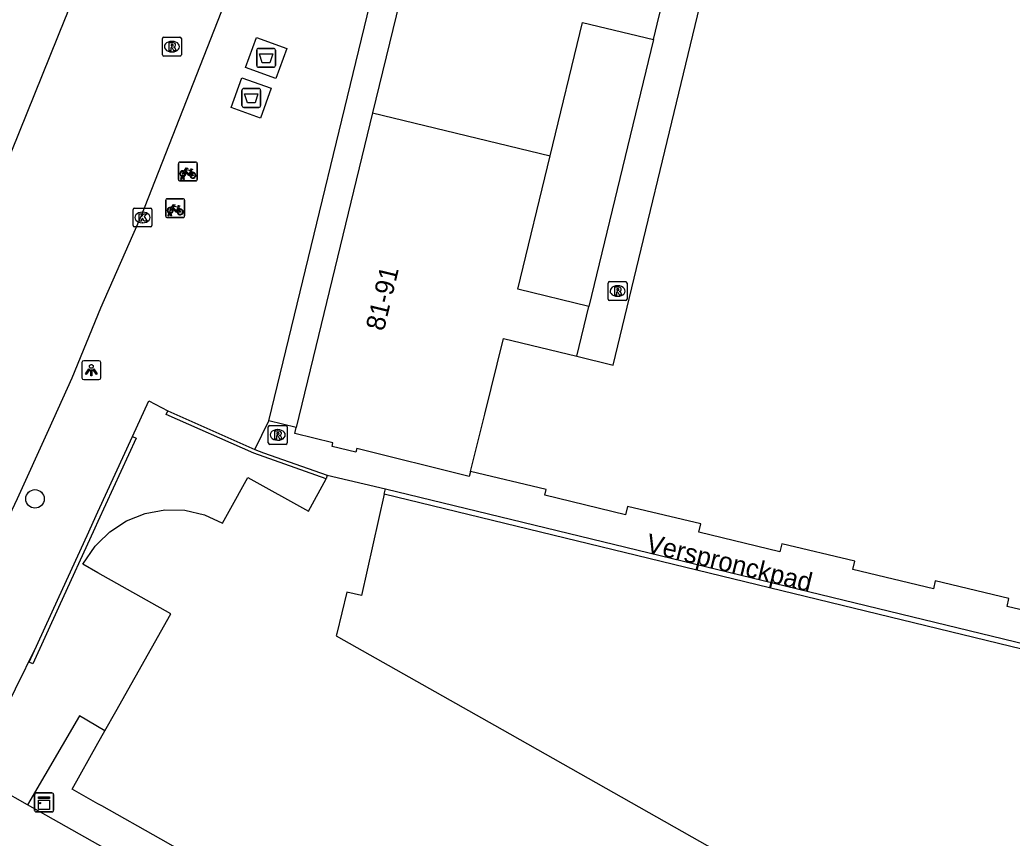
# Model space of a CAD drawing. Extents: x 162812 to 163818, y 381639 to 382470.
# Drawn here: x 162995.9 to 163048.5, y 382206.4 to 382249.8 of the extents above; entities that cross this region are included whole.
import ezdxf

# ---------------------------------------------------------------- set-up
doc = ezdxf.new("R2010")
doc.units = 0
for name, color, linetype in [('IMGEO_Afval_apart_plaats', 7, 'Continuous'), ('IMGEO_Boom', 7, 'Continuous'), ('IMGEO_Fietsenrek', 7, 'Continuous'), ('IMGEO_Kast', 7, 'Continuous'), ('IMGEO_Kolk', 7, 'Continuous'), ('IMGEO_Lichtpunt', 7, 'Continuous'), ('IMGEO_Muur', 7, 'Continuous'), ('IMGEO_Openbare_ruimte_label', 7, 'Continuous'), ('IMGEO_Pand', 7, 'Continuous'), ('IMGEO_Pand_nummerreeks', 7, 'Continuous'), ('IMGEO_Rijbaan_lokaal_gesloten', 7, 'Continuous'), ('IMGEO_Rioolput', 7, 'Continuous'), ('IMGEO_Voetpad_gesloten', 7, 'Continuous'), ('IMGEO_Voetpad_open', 7, 'Continuous')]:
    doc.layers.add(name, color=color, linetype=linetype)

msp = doc.modelspace()

# ---------------------------------------------------------------- linework, layer by layer
at = {"layer": 'IMGEO_Afval_apart_plaats'}
for p, q in [((163008.525, 382248.263), (163009.315, 382248.263)), ((163009.315, 382248.263), (163008.525, 382248.263)), ((163008.425, 382247.363), (163008.425, 382248.163)), ((163008.425, 382248.163), (163008.425, 382247.363)), ((163009.415, 382248.163), (163009.415, 382247.363)), ((163009.415, 382247.363), (163009.415, 382248.163)), ((163009.315, 382247.263), (163008.525, 382247.263)), ((163008.525, 382247.263), (163009.315, 382247.263)), ((163007.74, 382246.138), (163008.53, 382246.138)), ((163008.53, 382246.138), (163007.74, 382246.138)), ((163007.64, 382245.238), (163007.64, 382246.038)), ((163007.64, 382246.038), (163007.64, 382245.238)), ((163008.63, 382246.038), (163008.63, 382245.238)), ((163008.63, 382245.238), (163008.63, 382246.038)), ((163008.53, 382245.138), (163007.74, 382245.138)), ((163007.74, 382245.138), (163008.53, 382245.138))]:
    msp.add_line(p, q, dxfattribs=at)
for points in [[(163008.568, 382247.977), (163009.272, 382247.977), (163009.123, 382247.507), (163008.717, 382247.507), (163008.568, 382247.977)], [(163007.783, 382245.852), (163008.487, 382245.852), (163008.338, 382245.382), (163007.932, 382245.382), (163007.783, 382245.852)]]:
    msp.add_lwpolyline(points, dxfattribs=at)
for centre, start, end in [((163008.525, 382248.163), 90, 180), ((163008.525, 382248.163), 90, 180), ((163009.315, 382248.163), 0, 90), ((163009.315, 382248.163), 360, 90), ((163008.525, 382247.363), 180, 270), ((163008.525, 382247.363), 180, 270), ((163009.315, 382247.363), 270, 0), ((163009.315, 382247.363), 270, 0), ((163007.74, 382246.038), 90, 180), ((163007.74, 382246.038), 90, 180), ((163008.53, 382246.038), 0, 90), ((163008.53, 382246.038), 360, 90), ((163007.74, 382245.238), 180, 270), ((163007.74, 382245.238), 180, 270), ((163008.53, 382245.238), 270, 0), ((163008.53, 382245.238), 270, 0)]:
    msp.add_arc(centre, 0.1, start, end, dxfattribs=at)
at = {"layer": 'IMGEO_Boom'}
msp.add_circle((162996.658, 382224.373), 0.489, dxfattribs=at)
at = {"layer": 'IMGEO_Fietsenrek'}
for p, q in [((163004.266, 382241.308), (163004.266, 382242.149)), ((163004.266, 382242.149), (163004.266, 382241.308)), ((163004.341, 382242.233), (163005.182, 382242.233)), ((163005.182, 382242.233), (163004.341, 382242.233)), ((163005.266, 382242.158), (163005.266, 382241.317)), ((163005.266, 382241.317), (163005.266, 382242.158)), ((163004.393, 382241.317), (163004.432, 382241.477)), ((163004.462, 382241.465), (163004.427, 382241.317)), ((163004.504, 382241.489), (163004.503, 382241.493)), ((163004.545, 382241.317), (163004.511, 382241.459)), ((163004.535, 382241.5), (163004.536, 382241.493)), ((163004.543, 382241.463), (163004.578, 382241.317)), ((163004.953, 382241.782), (163004.989, 382241.687)), ((163005.191, 382241.233), (163004.35, 382241.233)), ((163004.35, 382241.233), (163005.191, 382241.233)), ((163004.427, 382241.317), (163004.393, 382241.317)), ((163004.578, 382241.317), (163004.545, 382241.317)), ((163003.595, 382239.368), (163003.595, 382240.209)), ((163003.595, 382240.209), (163003.595, 382239.368)), ((163003.67, 382240.293), (163004.511, 382240.293)), ((163004.511, 382240.293), (163003.67, 382240.293)), ((163004.282, 382239.842), (163004.318, 382239.747)), ((163004.595, 382240.218), (163004.595, 382239.377)), ((163004.595, 382239.377), (163004.595, 382240.218)), ((163004.52, 382239.293), (163003.679, 382239.293)), ((163003.679, 382239.293), (163004.52, 382239.293)), ((163003.722, 382239.377), (163003.761, 382239.537)), ((163003.756, 382239.377), (163003.722, 382239.377)), ((163003.791, 382239.525), (163003.756, 382239.377)), ((163003.833, 382239.549), (163003.832, 382239.553)), ((163003.874, 382239.377), (163003.84, 382239.519)), ((163003.864, 382239.56), (163003.865, 382239.553)), ((163003.872, 382239.523), (163003.907, 382239.377)), ((163003.907, 382239.377), (163003.874, 382239.377))]:
    msp.add_line(p, q, dxfattribs=at)
for points in [[(163004.579, 382241.759), (163004.674, 382241.923), (163004.76, 382241.909), (163004.762, 382241.9), (163004.706, 382241.889), (163004.679, 382241.844), (163004.935, 382241.803)], [(163004.6, 382241.707), (163004.548, 382241.617), (163004.508, 382241.592), (163004.509, 382241.639), (163004.564, 382241.733)], [(163004.875, 382241.515), (163004.825, 382241.515), (163004.634, 382241.766), (163004.615, 382241.734)], [(163004.922, 382241.778), (163004.665, 382241.819), (163004.648, 382241.79), (163004.815, 382241.57), (163004.922, 382241.778)], [(163004.97, 382241.68), (163004.94, 382241.757), (163004.831, 382241.539), (163004.874, 382241.539)], [(163004.904, 382241.539), (163005.024, 382241.538), (163004.98, 382241.652)], [(163005, 382241.659), (163005.055, 382241.514), (163004.905, 382241.514)], [(163004.935, 382241.803), (163004.96, 382241.852), (163004.954, 382241.856), (163004.931, 382241.86), (163004.919, 382241.867), (163004.918, 382241.87), (163004.92, 382241.875), (163005.015, 382241.86), (163005.017, 382241.85), (163005.007, 382241.837), (163004.995, 382241.831), (163004.981, 382241.837), (163004.953, 382241.782)], [(163003.908, 382239.819), (163004.003, 382239.983), (163004.089, 382239.969), (163004.091, 382239.96), (163004.035, 382239.949), (163004.008, 382239.904), (163004.264, 382239.863)], [(163004.204, 382239.575), (163004.154, 382239.575), (163003.963, 382239.826), (163003.944, 382239.794)], [(163004.251, 382239.838), (163003.994, 382239.879), (163003.977, 382239.85), (163004.144, 382239.63), (163004.251, 382239.838)], [(163004.299, 382239.74), (163004.269, 382239.817), (163004.16, 382239.599), (163004.203, 382239.599)], [(163004.264, 382239.863), (163004.289, 382239.912), (163004.283, 382239.916), (163004.26, 382239.92), (163004.248, 382239.927), (163004.247, 382239.93), (163004.249, 382239.935), (163004.344, 382239.92), (163004.346, 382239.91), (163004.336, 382239.897), (163004.324, 382239.891), (163004.31, 382239.897), (163004.282, 382239.842)], [(163003.929, 382239.767), (163003.877, 382239.677), (163003.837, 382239.652), (163003.838, 382239.699), (163003.893, 382239.793)], [(163004.233, 382239.599), (163004.353, 382239.598), (163004.309, 382239.712)], [(163004.329, 382239.719), (163004.384, 382239.574), (163004.234, 382239.574)]]:
    msp.add_lwpolyline(points, dxfattribs=at)
for centre, radius, start, end in [((163004.344, 382242.155), 0.0779, 92.4484, 184.2845), ((163004.344, 382242.155), 0.0779, 92.4484, 184.2845), ((163005.188, 382242.155), 0.0779, 2.4484, 94.2845), ((163005.188, 382242.155), 0.0779, 2.4484, 94.2845), ((163004.506, 382241.618), 0.159, 62.6766, 242.1369), ((163004.506, 382241.618), 0.129, 63.3192, 238.903), ((163004.486, 382241.489), 0.0499, 12.8025, 158.6934), ((163004.506, 382241.618), 0.159, 253.9967, 271.7867), ((163004.486, 382241.489), 0.0174, 12.8025, 163.4502), ((163004.506, 382241.618), 0.129, 253.415, 269.0204), ((163004.506, 382241.618), 0.129, 283.6043, 43.4302), ((163004.506, 382241.618), 0.159, 283.5766, 46.6042), ((163005.033, 382241.534), 0.159, 113.3408, 178.3217), ((163005.033, 382241.534), 0.159, 187.0065, 105.7708), ((163005.033, 382241.534), 0.129, 113.923, 177.9556), ((163005.033, 382241.534), 0.129, 188.6715, 104.5883), ((163004.344, 382241.311), 0.0779, 182.4484, 274.2845), ((163004.344, 382241.311), 0.0779, 182.4484, 274.2845), ((163005.188, 382241.311), 0.0779, 272.4484, 4.2845), ((163005.188, 382241.311), 0.0779, 272.4484, 4.2845), ((163003.673, 382240.215), 0.0779, 92.4484, 184.2845), ((163003.673, 382240.215), 0.0779, 92.4484, 184.2845), ((163003.835, 382239.678), 0.159, 62.6766, 242.1369), ((163003.835, 382239.678), 0.129, 63.3192, 238.903), ((163004.517, 382240.215), 0.0779, 2.4484, 94.2845), ((163004.517, 382240.215), 0.0779, 2.4484, 94.2845), ((163003.673, 382239.371), 0.0779, 182.4484, 274.2845), ((163003.673, 382239.371), 0.0779, 182.4484, 274.2845), ((163003.815, 382239.549), 0.0499, 12.8025, 158.6934), ((163003.835, 382239.678), 0.159, 253.9967, 271.7867), ((163003.815, 382239.549), 0.0174, 12.8025, 163.4502), ((163003.835, 382239.678), 0.129, 253.415, 269.0204), ((163003.835, 382239.678), 0.129, 283.6043, 43.4302), ((163003.835, 382239.678), 0.159, 283.5766, 46.6042), ((163004.362, 382239.594), 0.159, 113.3408, 178.3217), ((163004.362, 382239.594), 0.159, 187.0065, 105.7708), ((163004.362, 382239.594), 0.129, 113.923, 177.9556), ((163004.362, 382239.594), 0.129, 188.6715, 104.5883), ((163004.517, 382239.371), 0.0779, 272.4484, 4.2845), ((163004.517, 382239.371), 0.0779, 272.4484, 4.2845)]:
    msp.add_arc(centre, radius, start, end, dxfattribs=at)
at = {"layer": 'IMGEO_Kast'}
for p, q in [((162996.716, 382208.772), (162997.557, 382208.772)), ((162997.557, 382208.772), (162996.716, 382208.772)), ((162996.641, 382207.847), (162996.641, 382208.688)), ((162996.641, 382208.688), (162996.641, 382207.847)), ((162997.641, 382208.697), (162997.641, 382207.856)), ((162997.641, 382207.856), (162997.641, 382208.697)), ((162997.566, 382207.772), (162996.725, 382207.772)), ((162996.725, 382207.772), (162997.566, 382207.772))]:
    msp.add_line(p, q, dxfattribs=at)
for points in [[(162996.836, 382208.562), (162997.436, 382208.562), (162997.436, 382208.477), (162996.836, 382208.477), (162996.836, 382208.562)], [(162996.836, 382208.387), (162997.436, 382208.387), (162997.436, 382207.898), (162996.836, 382207.898), (162996.836, 382208.387)]]:
    msp.add_lwpolyline(points, dxfattribs=at)
msp.add_circle((162996.92, 382208.236), 0.0377, dxfattribs=at)
for centre, start, end in [((162996.719, 382208.694), 92.4484, 184.2845), ((162996.719, 382208.694), 92.4484, 184.2845), ((162997.563, 382208.694), 2.4484, 94.2845), ((162997.563, 382208.694), 2.4484, 94.2845), ((162996.719, 382207.85), 182.4484, 274.2845), ((162996.719, 382207.85), 182.4484, 274.2845), ((162997.563, 382207.85), 272.4484, 4.2845), ((162997.563, 382207.85), 272.4484, 4.2845)]:
    msp.add_arc(centre, 0.0779, start, end, dxfattribs=at)
at = {"layer": 'IMGEO_Kolk'}
for p, q in [((163001.863, 382238.872), (163001.863, 382239.724)), ((163001.938, 382239.798), (163002.79, 382239.798)), ((163002.351, 382239.578), (163002.376, 382239.578)), ((163002.864, 382239.724), (163002.864, 382238.872)), ((163002.79, 382238.798), (163001.938, 382238.798)), ((163002.374, 382239.018), (163002.349, 382239.018))]:
    msp.add_line(p, q, dxfattribs=at)
for points in [[(163001.863, 382238.872), (163001.863, 382239.724)], [(163001.938, 382239.798), (163002.79, 382239.798)], [(163002.184, 382239.498), (163002.307, 382239.498), (163002.307, 382239.347), (163002.437, 382239.498), (163002.601, 382239.498), (163002.455, 382239.347), (163002.608, 382239.098), (163002.456, 382239.098), (163002.371, 382239.262), (163002.307, 382239.195), (163002.307, 382239.098), (163002.184, 382239.098), (163002.184, 382239.498)], [(163002.864, 382239.724), (163002.864, 382238.872)], [(163002.79, 382238.798), (163001.938, 382238.798)]]:
    msp.add_lwpolyline(points, dxfattribs=at)
for centre, start, end in [((163001.94, 382239.722), 91.552, 178.448), ((163001.94, 382239.722), 91.552, 178.448), ((163002.788, 382239.722), 1.552, 88.448), ((163002.788, 382239.722), 1.552, 88.448), ((163001.94, 382238.874), 181.552, 268.448), ((163001.94, 382238.874), 181.552, 268.448), ((163002.788, 382238.874), 271.552, 358.448), ((163002.788, 382238.874), 271.552, 358.448)]:
    msp.add_arc(centre, 0.0765, start, end, dxfattribs=at)
for centre, major_axis, ratio, start_param, end_param in [((163002.35, 382239.298), (-0.387, 0.002), 0.722429, 4.712389, 7.853982), ((163002.375, 382239.298), (-0.39, 0.002), 0.717154, 1.570796, 4.712389)]:
    msp.add_ellipse(centre, major_axis=major_axis, ratio=ratio, start_param=start_param, end_param=end_param, dxfattribs=at)
at = {"layer": 'IMGEO_Lichtpunt'}
for p, q in [((162999.149, 382231.602), (162999.149, 382230.795)), ((162999.149, 382231.602), (162999.149, 382230.795)), ((163000.051, 382231.697), (162999.243, 382231.697)), ((163000.051, 382231.697), (162999.243, 382231.697)), ((163000.145, 382230.795), (163000.145, 382231.602)), ((163000.145, 382230.795), (163000.145, 382231.602)), ((162999.243, 382230.701), (163000.051, 382230.701)), ((162999.243, 382230.701), (163000.051, 382230.701))]:
    msp.add_line(p, q, dxfattribs=at)
for points in [[(162999.523, 382231.266), (162999.562, 382231.238), (162999.374, 382230.976), (162999.336, 382231.003), (162999.523, 382231.266)], [(162999.625, 382231.218), (162999.672, 382231.218), (162999.672, 382230.896), (162999.625, 382230.896), (162999.625, 382231.218)], [(162999.735, 382231.238), (162999.773, 382231.265), (162999.96, 382231.003), (162999.921, 382230.975), (162999.735, 382231.238)]]:
    msp.add_lwpolyline(points, dxfattribs=at)
msp.add_circle((162999.648, 382231.4), 0.0994, dxfattribs=at)
for centre, start, end in [((162999.243, 382231.602), 90, 180), ((162999.243, 382231.602), 90, 180), ((163000.051, 382231.602), 0, 90), ((163000.051, 382231.602), 0, 90), ((162999.243, 382230.795), 180, 270), ((162999.243, 382230.795), 180, 270), ((163000.051, 382230.795), 270, 0), ((163000.051, 382230.795), 270, 360)]:
    msp.add_arc(centre, 0.0946, start, end, dxfattribs=at)
at = {"layer": 'IMGEO_Muur'}
for points in [[(163012.107, 382225.439), (163008.266, 382226.788), (163003.615, 382228.841), (163003.703, 382229.036)], [(163003.703, 382229.036), (163008.315, 382226.983)], [(163001.833, 382227.685), (163002.022, 382227.591), (163000, 382223.179), (162999.838, 382222.824), (162997.907, 382218.609), (162996.538, 382215.621), (162996.347, 382215.708), (162996.733, 382216.551)], [(162996.733, 382216.551), (162997.944, 382219.19), (162999.427, 382222.432), (163000, 382223.684), (163001.833, 382227.685)], [(163008.315, 382226.983), (163008.785, 382226.818), (163012.157, 382225.636)], [(163056.662, 382216.932), (163052.587, 382217.933), (163052.52, 382217.651), (163048.239, 382218.67), (163048.339, 382219.088), (163044.431, 382220.026), (163044.33, 382219.608), (163040.056, 382220.633), (163040.159, 382221.061), (163036.289, 382221.995), (163036.186, 382221.567), (163031.886, 382222.604), (163031.992, 382223.042), (163028.102, 382223.962), (163027.999, 382223.534), (163023.706, 382224.564), (163023.781, 382224.875), (163019.765, 382225.817)], [(163057.351, 382208.743), (163058.618, 382214.07), (163015.188, 382224.615)], [(163015.252, 382224.899), (163058.981, 382214.302)]]:
    msp.add_lwpolyline(points, dxfattribs=at)
at = {"layer": 'IMGEO_Pand'}
for points in [[(163018.631, 382261.568), (163015.821, 382250), (163014.571, 382244.856)], [(163029.469, 382248.732), (163029.785, 382250), (163030.133, 382251.394)], [(163023.993, 382242.567), (163025.707, 382249.642), (163029.469, 382248.732)], [(163014.571, 382244.856), (163011.559, 382232.454), (163010.515, 382228.151)], [(163014.571, 382244.856), (163023.993, 382242.567)], [(163026.04, 382234.583), (163022.278, 382235.492), (163023.993, 382242.567)], [(163025.401, 382231.939), (163026.04, 382234.583)], [(163019.765, 382225.817), (163020.523, 382228.872), (163021.517, 382232.877), (163025.401, 382231.939)], [(163019.765, 382225.817), (163019.701, 382225.559), (163013.737, 382227.039), (163013.689, 382226.844), (163012.421, 382227.156), (163012.469, 382227.35), (163010.438, 382227.834), (163010.515, 382228.151)], [(163012.157, 382225.636), (163012.107, 382225.439)], [(163012.157, 382225.636), (163015.252, 382224.899)], [(163000.373, 382212.073), (163000.947, 382213.092), (163003.862, 382218.271), (163000, 382220.445), (162999.19, 382220.901), (162999.86, 382221.865), (163000, 382222.002), (163000.628, 382222.615), (163001.509, 382223.209), (163002.497, 382223.6), (163003.545, 382223.783), (163004.611, 382223.774), (163005.645, 382223.525), (163006.605, 382223.092), (163006.954, 382223.718), (163007.95, 382225.508), (163011.17, 382223.72), (163012.107, 382225.439)], [(163015.188, 382224.615), (163013.977, 382219.244), (163013.197, 382219.419), (163012.669, 382217.234), (163012.641, 382217.113), (163021.442, 382212.139), (163044.675, 382199.008), (163053.721, 382193.896), (163055.527, 382201.222), (163056.299, 382204.355), (163056.387, 382204.712)], [(163015.188, 382224.615), (163015.252, 382224.899)], [(163061.725, 382191.879), (163058.74, 382192.551), (163057.721, 382188.164), (163055.179, 382177.222), (163051.129, 382179.389), (163048.007, 382181.149), (163044.333, 382183.219), (163041.214, 382184.976), (163037.532, 382187.051), (163034.384, 382188.824), (163030.708, 382190.896), (163027.585, 382192.655), (163023.766, 382194.807), (163020.65, 382196.563), (163016.933, 382198.657), (163013.816, 382200.413), (163010.115, 382202.499), (163007.022, 382204.242), (163003.328, 382206.323), (163000.2, 382208.085), (163000, 382208.198), (162998.627, 382208.972), (163000, 382211.41), (163000.373, 382212.073)]]:
    msp.add_lwpolyline(points, dxfattribs=at)
at = {"layer": 'IMGEO_Rijbaan_lokaal_gesloten'}
for points in [[(162990.422, 382213.203), (162991.749, 382215.973), (162993.593, 382219.891), (162995.729, 382224.386), (162997.393, 382228.044), (162998.633, 382230.787), (163000.153, 382234.499), (163002.311, 382239.408), (163006.537, 382250.177), (163011.525, 382263.973)], [(163000.482, 382255.692), (163000, 382254.408), (162998.307, 382250), (162998.256, 382249.869), (162995.008, 382241.807)]]:
    msp.add_lwpolyline(points, dxfattribs=at)
at = {"layer": 'IMGEO_Rioolput'}
for p, q in [((163003.425, 382247.932), (163003.425, 382248.784)), ((163003.5, 382248.858), (163004.352, 382248.858)), ((163004.426, 382248.784), (163004.426, 382247.932)), ((163003.913, 382248.638), (163003.938, 382248.638)), ((163004.352, 382247.858), (163003.5, 382247.858)), ((163003.936, 382248.078), (163003.911, 382248.078)), ((163027.074, 382234.969), (163027.074, 382235.821)), ((163027.149, 382235.895), (163028.001, 382235.895)), ((163027.562, 382235.675), (163027.587, 382235.675)), ((163028.075, 382235.821), (163028.075, 382234.969)), ((163027.585, 382235.115), (163027.56, 382235.115)), ((163028.001, 382234.895), (163027.149, 382234.895)), ((163009.112, 382228.264), (163009.964, 382228.264)), ((163009.037, 382227.338), (163009.037, 382228.19)), ((163009.525, 382228.044), (163009.55, 382228.044)), ((163010.038, 382228.19), (163010.038, 382227.338)), ((163009.964, 382227.264), (163009.112, 382227.264)), ((163009.548, 382227.484), (163009.523, 382227.484))]:
    msp.add_line(p, q, dxfattribs=at)
for points in [[(163003.425, 382247.932), (163003.425, 382248.784)], [(163003.5, 382248.858), (163004.352, 382248.858)], [(163004.426, 382248.784), (163004.426, 382247.932)], [(163004.014, 382248.556), (163003.762, 382248.558), (163003.762, 382248.158)], [(163003.762, 382248.158), (163003.886, 382248.158), (163003.886, 382248.32), (163003.897, 382248.32)], [(163003.94, 382248.477), (163003.886, 382248.477), (163003.886, 382248.396)], [(163003.886, 382248.396), (163003.938, 382248.396)], [(163003.944, 382248.291), (163004.015, 382248.158), (163004.155, 382248.158), (163004.09, 382248.284)], [(163004.352, 382247.858), (163003.5, 382247.858)], [(163027.074, 382234.969), (163027.074, 382235.821)], [(163027.149, 382235.895), (163028.001, 382235.895)], [(163027.663, 382235.593), (163027.411, 382235.595), (163027.411, 382235.195)], [(163028.075, 382235.821), (163028.075, 382234.969)], [(163027.411, 382235.195), (163027.535, 382235.195), (163027.535, 382235.357), (163027.546, 382235.357)], [(163027.589, 382235.514), (163027.535, 382235.514), (163027.535, 382235.433)], [(163027.535, 382235.433), (163027.587, 382235.433)], [(163027.593, 382235.328), (163027.664, 382235.195), (163027.804, 382235.195), (163027.739, 382235.321)], [(163028.001, 382234.895), (163027.149, 382234.895)], [(163009.112, 382228.264), (163009.964, 382228.264)], [(163009.037, 382227.338), (163009.037, 382228.19)], [(163009.626, 382227.962), (163009.374, 382227.964), (163009.374, 382227.564)], [(163009.374, 382227.564), (163009.498, 382227.564), (163009.498, 382227.726), (163009.509, 382227.726)], [(163009.552, 382227.883), (163009.498, 382227.883), (163009.498, 382227.802)], [(163009.498, 382227.802), (163009.55, 382227.802)], [(163009.556, 382227.697), (163009.627, 382227.564), (163009.767, 382227.564), (163009.702, 382227.69)], [(163010.038, 382228.19), (163010.038, 382227.338)], [(163009.964, 382227.264), (163009.112, 382227.264)]]:
    msp.add_lwpolyline(points, dxfattribs=at)
for centre, radius, start, end in [((163003.502, 382248.782), 0.0765, 91.552, 178.448), ((163003.502, 382248.782), 0.0765, 91.552, 178.448), ((163004.35, 382248.782), 0.0765, 1.552, 88.448), ((163004.35, 382248.782), 0.0765, 1.552, 88.448), ((163003.896, 382248.267), 0.0533, 26.0293, 88.6989), ((163003.922, 382248.585), 0.19, 274.7715, 282.9687), ((163003.946, 382248.381), 0.0964, 77.0061, 93.1865), ((163003.96, 382248.438), 0.0378, 276.6634, 79.6772), ((163004.013, 382248.446), 0.109, 350.3612, 89.416), ((163004.011, 382248.446), 0.112, 277.5842, 350.9817), ((163003.995, 382248.231), 0.108, 29.5134, 73.7905), ((163003.502, 382247.934), 0.0765, 181.552, 268.448), ((163003.502, 382247.934), 0.0765, 181.552, 268.448), ((163004.35, 382247.934), 0.0765, 271.552, 358.448), ((163004.35, 382247.934), 0.0765, 271.552, 358.448), ((163027.151, 382235.819), 0.0765, 91.552, 178.448), ((163027.151, 382235.819), 0.0765, 91.552, 178.448), ((163027.999, 382235.819), 0.0765, 1.552, 88.448), ((163027.999, 382235.819), 0.0765, 1.552, 88.448), ((163027.545, 382235.304), 0.0533, 26.0293, 88.6989), ((163027.571, 382235.622), 0.19, 274.7715, 282.9687), ((163027.595, 382235.418), 0.0964, 77.0061, 93.1865), ((163027.609, 382235.475), 0.0378, 276.6634, 79.6772), ((163027.662, 382235.483), 0.109, 350.3612, 89.416), ((163027.66, 382235.483), 0.112, 277.5842, 350.9817), ((163027.644, 382235.268), 0.108, 29.5134, 73.7905), ((163027.151, 382234.971), 0.0765, 181.552, 268.448), ((163027.151, 382234.971), 0.0765, 181.552, 268.448), ((163027.999, 382234.971), 0.0765, 271.552, 358.448), ((163027.999, 382234.971), 0.0765, 271.552, 358.448), ((163009.114, 382228.188), 0.0765, 91.552, 178.448), ((163009.114, 382228.188), 0.0765, 91.552, 178.448), ((163009.962, 382228.188), 0.0765, 1.552, 88.448), ((163009.962, 382228.188), 0.0765, 1.552, 88.448), ((163009.508, 382227.673), 0.0533, 26.0293, 88.6989), ((163009.534, 382227.991), 0.19, 274.7715, 282.9687), ((163009.558, 382227.787), 0.0964, 77.0061, 93.1865), ((163009.572, 382227.844), 0.0378, 276.6634, 79.6772), ((163009.625, 382227.852), 0.109, 350.3612, 89.416), ((163009.623, 382227.852), 0.112, 277.5842, 350.9817), ((163009.607, 382227.637), 0.108, 29.5134, 73.7905), ((163009.114, 382227.34), 0.0765, 181.552, 268.448), ((163009.114, 382227.34), 0.0765, 181.552, 268.448), ((163009.962, 382227.34), 0.0765, 271.552, 358.448), ((163009.962, 382227.34), 0.0765, 271.552, 358.448)]:
    msp.add_arc(centre, radius, start, end, dxfattribs=at)
for centre, major_axis, ratio, start_param, end_param in [((163003.912, 382248.358), (-0.387, 0.002), 0.722429, 4.712389, 7.853982), ((163003.937, 382248.358), (-0.39, 0.002), 0.717154, 1.570796, 4.712389), ((163027.561, 382235.395), (-0.387, 0.002), 0.722429, 4.712389, 7.853982), ((163027.586, 382235.395), (-0.39, 0.002), 0.717154, 1.570796, 4.712389), ((163009.524, 382227.764), (-0.387, 0.002), 0.722429, 4.712389, 7.853982), ((163009.549, 382227.764), (-0.39, 0.002), 0.717154, 1.570796, 4.712389)]:
    msp.add_ellipse(centre, major_axis=major_axis, ratio=ratio, start_param=start_param, end_param=end_param, dxfattribs=at)
at = {"layer": 'IMGEO_Voetpad_gesloten'}
for points in [[(163010.013, 382248.266), (163009.436, 382246.676), (163007.828, 382247.259), (163008.405, 382248.849), (163010.013, 382248.266)], [(163009.195, 382246.15), (163008.63, 382244.57), (163007.075, 382245.126), (163007.64, 382246.706), (163009.195, 382246.15)]]:
    msp.add_lwpolyline(points, dxfattribs=at)
at = {"layer": 'IMGEO_Voetpad_open'}
for points in [[(163009.069, 382228.509), (163010.123, 382232.878), (163014.28, 382250), (163029.494, 382312.657), (163030.957, 382312.309)], [(163025.401, 382231.939), (163027.345, 382231.469), (163031.815, 382250), (163046.613, 382311.37)], [(163029.469, 382248.732), (163026.04, 382234.583)], [(163001.833, 382227.685), (163002.692, 382229.571), (163003.703, 382229.036)], [(163008.315, 382226.983), (163009.069, 382228.509)], [(163010.515, 382228.151), (163009.069, 382228.509)], [(163056.662, 382216.932), (163052.587, 382217.933), (163052.52, 382217.651), (163048.239, 382218.67), (163048.339, 382219.088), (163044.431, 382220.026), (163044.33, 382219.608), (163040.056, 382220.633), (163040.159, 382221.061), (163036.289, 382221.995), (163036.186, 382221.567), (163031.886, 382222.604), (163031.992, 382223.042), (163028.102, 382223.962), (163027.999, 382223.534), (163023.706, 382224.564), (163023.781, 382224.875), (163019.765, 382225.817)], [(162993.374, 382209.771), (162996.733, 382216.551)], [(163000.373, 382212.073), (162999.023, 382212.866), (162996.261, 382208.144)], [(162996.261, 382208.144), (162993.374, 382209.771)], [(163057.569, 382173.59), (163000, 382206.037), (162996.261, 382208.144)]]:
    msp.add_lwpolyline(points, dxfattribs=at)

# ---------------------------------------------------------------- texts
at = {"layer": 'IMGEO_Openbare_ruimte_label'}
msp.add_text('Verspronckpad', height=1, rotation=346.2279, dxfattribs=at).set_placement((163029.019, 382221.573))
at = {"layer": 'IMGEO_Pand_nummerreeks'}
msp.add_text('81-91', height=1, rotation=76.4152, dxfattribs=at).set_placement((163015.167, 382233.234))

doc.saveas('drawing.dxf')
